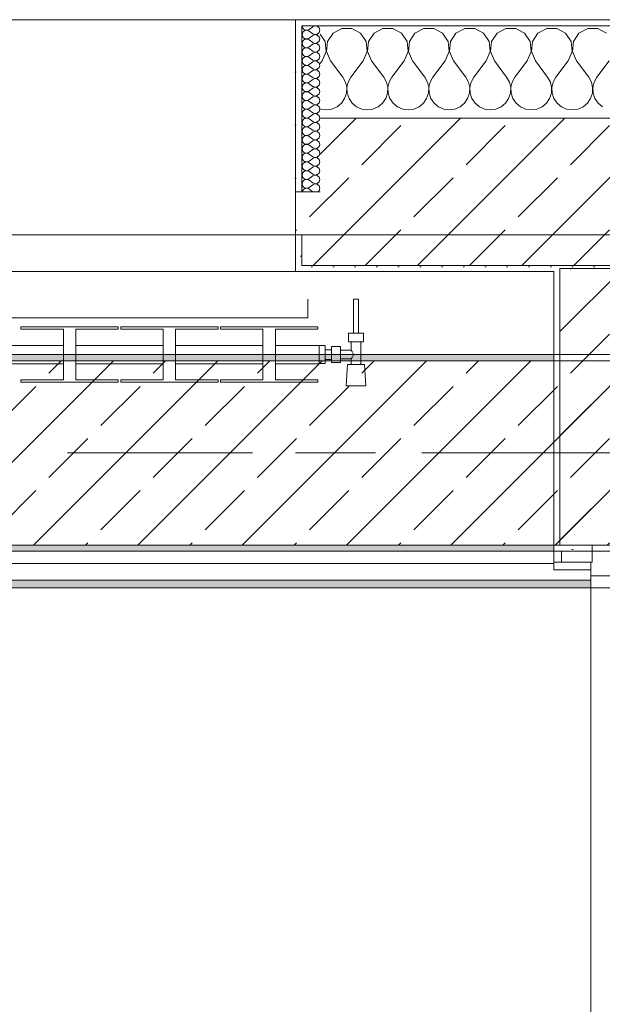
# Model space of a CAD drawing. Header units: metres. Extents: x -3.6 to 84.5, y -11 to 16.8.
# Tile 1038 of 1056: x 57.101 to 58.049, y 12.253 to 13.855. Entities that reach past the tile are written whole.
import ezdxf

# ---------------------------------------------------------------- set-up
doc = ezdxf.new("R2010")
doc.units = ezdxf.units.M
doc.header["$MEASUREMENT"] = 0
doc.linetypes.add('Achse', pattern=[0.2, 0.1, -0.05, 0, -0.05])
doc.linetypes.add('Strichlinie doppelt', pattern=[0.546806, 0.264583, -0.105833, 0.070556, -0.105833])
for name, color, linetype in [('301 - Elemente.Linie', 7, 'Continuous'), ('451 - Universal.Achsen Raster', 7, 'Continuous'), ('604 - Struktur.Wand Aussen', 7, 'Continuous'), ('606 - Struktur.Wand Innen Ausbau', 7, 'Continuous'), ('607 - Struktur.Stütze', 7, 'Continuous'), ('608 - Struktur.Träger', 7, 'Continuous'), ('653 - Abdeckung.TB Verkofferung', 7, 'Continuous')]:
    doc.layers.add(name, color=color, linetype=linetype)
pattern_1 = [(45, (0, 0), (-0.01767767, 0.01767767), [0, -0.025])]
pattern_2 = [(45, (0, 0), (-0.08485281, 0.08485281), []), (45, (-0.04243, 0.04243), (-0.08485281, 0.08485281), [0.09, -0.03])]
pattern_3 = [(0, (0, 0), (0, 0.08660254), [0, -0.05]), (0, (0.025, 0.0433), (0, 0.08660254), [0, -0.05])]

# ---------------------------------------------------------------- blocks, each defined once
blk = doc.blocks.new('*X48')
at = {"layer": '604 - Struktur.Wand Aussen', "color": 7, "linetype": 'Continuous', "lineweight": 5}
for p, q in [((57.5981, 13.8195), (57.59, 13.8316)), ((57.6109, 13.833), (57.6019, 13.8195)), ((57.6252, 13.8407), (57.6109, 13.833)), ((57.6415, 13.8407), (57.6252, 13.8407)), ((57.6558, 13.833), (57.6415, 13.8407)), ((57.6648, 13.8195), (57.6558, 13.833)), ((57.6776, 13.833), (57.6686, 13.8195)), ((57.6919, 13.8407), (57.6776, 13.833)), ((57.7081, 13.8407), (57.6919, 13.8407)), ((57.7224, 13.833), (57.7081, 13.8407)), ((57.7314, 13.8195), (57.7224, 13.833)), ((57.7442, 13.833), (57.7352, 13.8195)), ((57.7585, 13.8407), (57.7442, 13.833)), ((57.7748, 13.8407), (57.7585, 13.8407)), ((57.7891, 13.833), (57.7748, 13.8407)), ((57.7981, 13.8195), (57.7891, 13.833)), ((57.8109, 13.833), (57.8019, 13.8195)), ((57.8252, 13.8407), (57.8109, 13.833)), ((57.8415, 13.8407), (57.8252, 13.8407)), ((57.8558, 13.833), (57.8415, 13.8407)), ((57.8648, 13.8195), (57.8558, 13.833)), ((57.8776, 13.833), (57.8686, 13.8195)), ((57.8919, 13.8407), (57.8776, 13.833)), ((57.9081, 13.8407), (57.8919, 13.8407)), ((57.9224, 13.833), (57.9081, 13.8407)), ((57.9314, 13.8195), (57.9224, 13.833)), ((57.9442, 13.833), (57.9352, 13.8195)), ((57.9585, 13.8407), (57.9442, 13.833)), ((57.9748, 13.8407), (57.9585, 13.8407)), ((57.9891, 13.833), (57.9748, 13.8407)), ((57.9981, 13.8195), (57.9891, 13.833)), ((58.0109, 13.833), (58.0019, 13.8195)), ((58.0252, 13.8407), (58.0109, 13.833)), ((58.0415, 13.8407), (58.0252, 13.8407)), ((58.0558, 13.833), (58.0415, 13.8407)), ((57.5996, 13.8033), (57.5981, 13.8195)), ((57.6019, 13.8195), (57.6004, 13.8033)), ((57.6663, 13.8033), (57.6648, 13.8195)), ((57.6686, 13.8195), (57.667, 13.8033)), ((57.733, 13.8033), (57.7314, 13.8195)), ((57.7352, 13.8195), (57.7337, 13.8033)), ((57.7996, 13.8033), (57.7981, 13.8195)), ((57.8019, 13.8195), (57.8004, 13.8033)), ((57.8663, 13.8033), (57.8648, 13.8195)), ((57.8686, 13.8195), (57.867, 13.8033)), ((57.933, 13.8033), (57.9314, 13.8195)), ((57.9352, 13.8195), (57.9337, 13.8033)), ((57.9996, 13.8033), (57.9981, 13.8195)), ((58.0019, 13.8195), (58.0004, 13.8033)), ((57.5933, 13.7883), (57.5996, 13.8033)), ((57.6004, 13.8033), (57.6067, 13.7883)), ((57.66, 13.7883), (57.6663, 13.8033)), ((57.667, 13.8033), (57.6733, 13.7883)), ((57.7267, 13.7883), (57.733, 13.8033)), ((57.7337, 13.8033), (57.74, 13.7883)), ((57.7933, 13.7883), (57.7996, 13.8033)), ((57.8004, 13.8033), (57.8067, 13.7883)), ((57.86, 13.7883), (57.8663, 13.8033)), ((57.867, 13.8033), (57.8733, 13.7883)), ((57.9267, 13.7883), (57.933, 13.8033)), ((57.9337, 13.8033), (57.94, 13.7883)), ((57.9933, 13.7883), (57.9996, 13.8033)), ((58.0004, 13.8033), (58.0067, 13.7883)), ((57.5933, 13.7883), (57.59, 13.7839)), ((57.6067, 13.7883), (57.6267, 13.7617)), ((57.66, 13.7883), (57.64, 13.7617)), ((57.6733, 13.7883), (57.6933, 13.7617)), ((57.7267, 13.7883), (57.7067, 13.7617)), ((57.74, 13.7883), (57.76, 13.7617)), ((57.7933, 13.7883), (57.7733, 13.7617)), ((57.8067, 13.7883), (57.8267, 13.7617)), ((57.86, 13.7883), (57.84, 13.7617)), ((57.8733, 13.7883), (57.8933, 13.7617)), ((57.9267, 13.7883), (57.9067, 13.7617)), ((57.94, 13.7883), (57.96, 13.7617)), ((57.9933, 13.7883), (57.9733, 13.7617)), ((58.0067, 13.7883), (58.0267, 13.7617)), ((58.06, 13.7883), (58.04, 13.7617)), ((57.6311, 13.7536), (57.6267, 13.7617)), ((57.6332, 13.7447), (57.6311, 13.7536)), ((57.6355, 13.7536), (57.6335, 13.7447)), ((57.64, 13.7617), (57.6355, 13.7536)), ((57.6978, 13.7536), (57.6933, 13.7617)), ((57.6999, 13.7447), (57.6978, 13.7536)), ((57.7022, 13.7536), (57.7001, 13.7447)), ((57.7067, 13.7617), (57.7022, 13.7536)), ((57.7645, 13.7536), (57.76, 13.7617)), ((57.7665, 13.7447), (57.7645, 13.7536)), ((57.7689, 13.7536), (57.7668, 13.7447)), ((57.7733, 13.7617), (57.7689, 13.7536)), ((57.8311, 13.7536), (57.8267, 13.7617)), ((57.8332, 13.7447), (57.8311, 13.7536)), ((57.8355, 13.7536), (57.8335, 13.7447)), ((57.84, 13.7617), (57.8355, 13.7536)), ((57.8978, 13.7536), (57.8933, 13.7617)), ((57.8999, 13.7447), (57.8978, 13.7536)), ((57.9022, 13.7536), (57.9001, 13.7447)), ((57.9067, 13.7617), (57.9022, 13.7536)), ((57.9645, 13.7536), (57.96, 13.7617)), ((57.9665, 13.7447), (57.9645, 13.7536)), ((57.9689, 13.7536), (57.9668, 13.7447)), ((57.9733, 13.7617), (57.9689, 13.7536)), ((58.0311, 13.7536), (58.0267, 13.7617)), ((58.0332, 13.7447), (58.0311, 13.7536)), ((58.0355, 13.7536), (58.0335, 13.7447)), ((58.04, 13.7617), (58.0355, 13.7536)), ((57.6298, 13.7268), (57.6328, 13.7355)), ((57.6328, 13.7355), (57.6332, 13.7447)), ((57.6335, 13.7447), (57.6339, 13.7355)), ((57.6339, 13.7355), (57.6369, 13.7268)), ((57.6965, 13.7268), (57.6994, 13.7355)), ((57.6994, 13.7355), (57.6999, 13.7447)), ((57.7001, 13.7447), (57.7006, 13.7355)), ((57.7006, 13.7355), (57.7035, 13.7268)), ((57.7631, 13.7268), (57.7661, 13.7355)), ((57.7661, 13.7355), (57.7665, 13.7447)), ((57.7668, 13.7447), (57.7672, 13.7355)), ((57.7672, 13.7355), (57.7702, 13.7268)), ((57.8298, 13.7268), (57.8328, 13.7355)), ((57.8328, 13.7355), (57.8332, 13.7447)), ((57.8335, 13.7447), (57.8339, 13.7355)), ((57.8339, 13.7355), (57.8369, 13.7268)), ((57.8965, 13.7268), (57.8994, 13.7355)), ((57.8994, 13.7355), (57.8999, 13.7447)), ((57.9001, 13.7447), (57.9006, 13.7355)), ((57.9006, 13.7355), (57.9035, 13.7268)), ((57.9631, 13.7268), (57.9661, 13.7355)), ((57.9661, 13.7355), (57.9665, 13.7447)), ((57.9668, 13.7447), (57.9672, 13.7355)), ((57.9672, 13.7355), (57.9702, 13.7268)), ((58.0298, 13.7268), (58.0328, 13.7355)), ((58.0328, 13.7355), (58.0332, 13.7447)), ((58.0335, 13.7447), (58.0339, 13.7355)), ((58.0339, 13.7355), (58.0369, 13.7268)), ((57.6175, 13.7133), (57.6246, 13.7192)), ((57.6246, 13.7192), (57.6298, 13.7268)), ((57.6369, 13.7268), (57.6421, 13.7192)), ((57.6421, 13.7192), (57.6491, 13.7133)), ((57.6842, 13.7133), (57.6913, 13.7192)), ((57.6913, 13.7192), (57.6965, 13.7268)), ((57.7035, 13.7268), (57.7087, 13.7192)), ((57.7087, 13.7192), (57.7158, 13.7133)), ((57.7509, 13.7133), (57.7579, 13.7192)), ((57.7579, 13.7192), (57.7631, 13.7268)), ((57.7702, 13.7268), (57.7754, 13.7192)), ((57.7754, 13.7192), (57.7825, 13.7133)), ((57.8175, 13.7133), (57.8246, 13.7192)), ((57.8246, 13.7192), (57.8298, 13.7268)), ((57.8369, 13.7268), (57.8421, 13.7192)), ((57.8421, 13.7192), (57.8491, 13.7133)), ((57.8842, 13.7133), (57.8913, 13.7192)), ((57.8913, 13.7192), (57.8965, 13.7268)), ((57.9035, 13.7268), (57.9087, 13.7192)), ((57.9087, 13.7192), (57.9158, 13.7133)), ((57.9509, 13.7133), (57.9579, 13.7192)), ((57.9579, 13.7192), (57.9631, 13.7268)), ((57.9702, 13.7268), (57.9754, 13.7192)), ((57.9754, 13.7192), (57.9825, 13.7133)), ((58.0175, 13.7133), (58.0246, 13.7192)), ((58.0246, 13.7192), (58.0298, 13.7268)), ((58.0369, 13.7268), (58.0421, 13.7192)), ((58.0421, 13.7192), (58.0491, 13.7133)), ((57.59, 13.71), (57.5909, 13.7096)), ((57.5909, 13.7096), (57.6, 13.7083)), ((57.6, 13.7083), (57.6091, 13.7096)), ((57.6091, 13.7096), (57.6175, 13.7133)), ((57.6491, 13.7133), (57.6576, 13.7096)), ((57.6576, 13.7096), (57.6667, 13.7083)), ((57.6667, 13.7083), (57.6758, 13.7096)), ((57.6758, 13.7096), (57.6842, 13.7133)), ((57.7158, 13.7133), (57.7242, 13.7096)), ((57.7242, 13.7096), (57.7333, 13.7083)), ((57.7333, 13.7083), (57.7424, 13.7096)), ((57.7424, 13.7096), (57.7509, 13.7133)), ((57.7825, 13.7133), (57.7909, 13.7096)), ((57.7909, 13.7096), (57.8, 13.7083)), ((57.8, 13.7083), (57.8091, 13.7096)), ((57.8091, 13.7096), (57.8175, 13.7133)), ((57.8491, 13.7133), (57.8576, 13.7096)), ((57.8576, 13.7096), (57.8667, 13.7083)), ((57.8667, 13.7083), (57.8758, 13.7096)), ((57.8758, 13.7096), (57.8842, 13.7133)), ((57.9158, 13.7133), (57.9242, 13.7096)), ((57.9242, 13.7096), (57.9333, 13.7083)), ((57.9333, 13.7083), (57.9424, 13.7096)), ((57.9424, 13.7096), (57.9509, 13.7133)), ((57.9825, 13.7133), (57.9909, 13.7096)), ((57.9909, 13.7096), (58, 13.7083)), ((58, 13.7083), (58.0091, 13.7096)), ((58.0091, 13.7096), (58.0175, 13.7133))]:
    blk.add_line(p, q, dxfattribs=at)
blk = doc.blocks.new('*X76')
at = {"layer": '604 - Struktur.Wand Aussen', "color": 7, "linetype": 'Continuous', "lineweight": 5}
for p, q in [((57.5607, 13.845), (57.561, 13.843)), ((57.561, 13.843), (57.5618, 13.8412)), ((57.5779, 13.8436), (57.5721, 13.8393)), ((57.5815, 13.845), (57.5779, 13.8436)), ((57.5853, 13.8442), (57.5815, 13.845)), ((57.5882, 13.8416), (57.5853, 13.8442)), ((57.561, 13.8327), (57.5607, 13.8307)), ((57.5607, 13.8307), (57.561, 13.8288)), ((57.5618, 13.8345), (57.561, 13.8327)), ((57.561, 13.8288), (57.5618, 13.827)), ((57.5618, 13.8412), (57.563, 13.8397)), ((57.563, 13.836), (57.5618, 13.8345)), ((57.563, 13.8397), (57.5647, 13.8386)), ((57.5647, 13.8371), (57.563, 13.836)), ((57.5647, 13.8386), (57.5665, 13.838)), ((57.5665, 13.8377), (57.5647, 13.8371)), ((57.5665, 13.838), (57.5685, 13.8379)), ((57.5685, 13.8378), (57.5665, 13.8377)), ((57.5685, 13.8379), (57.5704, 13.8383)), ((57.5704, 13.8374), (57.5685, 13.8378)), ((57.5704, 13.8383), (57.5721, 13.8393)), ((57.5721, 13.8364), (57.5704, 13.8374)), ((57.5779, 13.8321), (57.5721, 13.8364)), ((57.5779, 13.8293), (57.5721, 13.825)), ((57.5779, 13.8321), (57.5815, 13.8307)), ((57.5815, 13.8307), (57.5779, 13.8293)), ((57.5815, 13.8307), (57.5853, 13.8315)), ((57.5853, 13.83), (57.5815, 13.8307)), ((57.5853, 13.8315), (57.5882, 13.8341)), ((57.5882, 13.8273), (57.5853, 13.83)), ((57.5893, 13.8379), (57.5882, 13.8416)), ((57.5882, 13.8341), (57.5893, 13.8379)), ((57.5893, 13.8236), (57.5882, 13.8273)), ((57.561, 13.8184), (57.5607, 13.8164)), ((57.5607, 13.8164), (57.561, 13.8145)), ((57.5618, 13.8202), (57.561, 13.8184)), ((57.561, 13.8145), (57.5618, 13.8127)), ((57.5618, 13.827), (57.563, 13.8254)), ((57.563, 13.8217), (57.5618, 13.8202)), ((57.5618, 13.8127), (57.563, 13.8112)), ((57.563, 13.8254), (57.5647, 13.8243)), ((57.5647, 13.8228), (57.563, 13.8217)), ((57.563, 13.8112), (57.5647, 13.81)), ((57.5647, 13.8243), (57.5665, 13.8237)), ((57.5665, 13.8234), (57.5647, 13.8228)), ((57.5665, 13.8237), (57.5685, 13.8236)), ((57.5685, 13.8235), (57.5665, 13.8234)), ((57.5685, 13.8236), (57.5704, 13.824)), ((57.5704, 13.8231), (57.5685, 13.8235)), ((57.5704, 13.824), (57.5721, 13.825)), ((57.5721, 13.8221), (57.5704, 13.8231)), ((57.5779, 13.8179), (57.5721, 13.8221)), ((57.5779, 13.815), (57.5721, 13.8107)), ((57.5779, 13.8179), (57.5815, 13.8165)), ((57.5815, 13.8164), (57.5779, 13.815)), ((57.5815, 13.8165), (57.5853, 13.8172)), ((57.5853, 13.8157), (57.5815, 13.8164)), ((57.5853, 13.8172), (57.5882, 13.8198)), ((57.5882, 13.813), (57.5853, 13.8157)), ((57.5882, 13.8198), (57.5893, 13.8236)), ((57.5893, 13.8093), (57.5882, 13.813)), ((57.561, 13.8041), (57.5607, 13.8021)), ((57.5607, 13.8021), (57.561, 13.8002)), ((57.5618, 13.8059), (57.561, 13.8041)), ((57.561, 13.8002), (57.5618, 13.7984)), ((57.563, 13.8074), (57.5618, 13.8059)), ((57.5618, 13.7984), (57.563, 13.7969)), ((57.5647, 13.8085), (57.563, 13.8074)), ((57.563, 13.7969), (57.5647, 13.7958)), ((57.5647, 13.81), (57.5665, 13.8094)), ((57.5665, 13.8092), (57.5647, 13.8085)), ((57.5647, 13.7958), (57.5665, 13.7951)), ((57.5665, 13.8094), (57.5685, 13.8093)), ((57.5685, 13.8093), (57.5665, 13.8092)), ((57.5665, 13.7951), (57.5685, 13.795)), ((57.5685, 13.795), (57.5665, 13.7949)), ((57.5685, 13.8093), (57.5704, 13.8098)), ((57.5704, 13.8088), (57.5685, 13.8093)), ((57.5685, 13.795), (57.5704, 13.7955)), ((57.5704, 13.7945), (57.5685, 13.795)), ((57.5704, 13.8098), (57.5721, 13.8107)), ((57.5721, 13.8079), (57.5704, 13.8088)), ((57.5704, 13.7955), (57.5721, 13.7964)), ((57.5779, 13.8036), (57.5721, 13.8079)), ((57.5779, 13.8007), (57.5721, 13.7964)), ((57.5779, 13.8036), (57.5815, 13.8022)), ((57.5815, 13.8021), (57.5779, 13.8007)), ((57.5815, 13.8022), (57.5853, 13.8029)), ((57.5853, 13.8014), (57.5815, 13.8021)), ((57.5853, 13.8029), (57.5882, 13.8055)), ((57.5882, 13.7988), (57.5853, 13.8014)), ((57.5882, 13.8055), (57.5893, 13.8093)), ((57.5893, 13.795), (57.5882, 13.7988)), ((57.5882, 13.7912), (57.5893, 13.795)), ((57.561, 13.7898), (57.5607, 13.7879)), ((57.5607, 13.7879), (57.561, 13.7859)), ((57.5618, 13.7916), (57.561, 13.7898)), ((57.561, 13.7859), (57.5618, 13.7841)), ((57.563, 13.7931), (57.5618, 13.7916)), ((57.5618, 13.7841), (57.563, 13.7826)), ((57.5647, 13.7942), (57.563, 13.7931)), ((57.563, 13.7826), (57.5647, 13.7815)), ((57.5647, 13.78), (57.563, 13.7788)), ((57.5665, 13.7949), (57.5647, 13.7942)), ((57.5647, 13.7815), (57.5665, 13.7808)), ((57.5665, 13.7806), (57.5647, 13.78)), ((57.5665, 13.7808), (57.5685, 13.7807)), ((57.5685, 13.7807), (57.5665, 13.7806)), ((57.5685, 13.7807), (57.5704, 13.7812)), ((57.5704, 13.7802), (57.5685, 13.7807)), ((57.5721, 13.7936), (57.5704, 13.7945)), ((57.5704, 13.7812), (57.5721, 13.7821)), ((57.5721, 13.7793), (57.5704, 13.7802)), ((57.5779, 13.7893), (57.5721, 13.7936)), ((57.5779, 13.7864), (57.5721, 13.7821)), ((57.5779, 13.775), (57.5721, 13.7793)), ((57.5779, 13.7893), (57.5815, 13.7879)), ((57.5815, 13.7878), (57.5779, 13.7864)), ((57.5815, 13.7879), (57.5853, 13.7886)), ((57.5853, 13.7871), (57.5815, 13.7878)), ((57.5853, 13.7886), (57.5882, 13.7912)), ((57.5882, 13.7845), (57.5853, 13.7871)), ((57.5893, 13.7807), (57.5882, 13.7845)), ((57.5882, 13.777), (57.5893, 13.7807)), ((57.561, 13.7755), (57.5607, 13.7736)), ((57.5607, 13.7736), (57.561, 13.7716)), ((57.5618, 13.7773), (57.561, 13.7755)), ((57.561, 13.7716), (57.5618, 13.7698)), ((57.5618, 13.763), (57.561, 13.7612)), ((57.563, 13.7788), (57.5618, 13.7773)), ((57.5618, 13.7698), (57.563, 13.7683)), ((57.563, 13.7646), (57.5618, 13.763)), ((57.563, 13.7683), (57.5647, 13.7672)), ((57.5647, 13.7657), (57.563, 13.7646)), ((57.5647, 13.7672), (57.5665, 13.7666)), ((57.5665, 13.7663), (57.5647, 13.7657)), ((57.5665, 13.7666), (57.5685, 13.7665)), ((57.5685, 13.7664), (57.5665, 13.7663)), ((57.5685, 13.7665), (57.5704, 13.7669)), ((57.5704, 13.766), (57.5685, 13.7664)), ((57.5704, 13.7669), (57.5721, 13.7679)), ((57.5721, 13.765), (57.5704, 13.766)), ((57.5779, 13.7721), (57.5721, 13.7679)), ((57.5779, 13.7607), (57.5721, 13.765)), ((57.5779, 13.775), (57.5815, 13.7736)), ((57.5815, 13.7735), (57.5779, 13.7721)), ((57.5815, 13.7736), (57.5853, 13.7743)), ((57.5853, 13.7728), (57.5815, 13.7735)), ((57.5853, 13.7743), (57.5882, 13.777)), ((57.5882, 13.7702), (57.5853, 13.7728)), ((57.5893, 13.7664), (57.5882, 13.7702)), ((57.5882, 13.7627), (57.5893, 13.7664)), ((57.561, 13.7612), (57.5607, 13.7593)), ((57.5607, 13.7593), (57.561, 13.7573)), ((57.561, 13.747), (57.5607, 13.745)), ((57.561, 13.7573), (57.5618, 13.7555)), ((57.5618, 13.7488), (57.561, 13.747)), ((57.5618, 13.7555), (57.563, 13.754)), ((57.563, 13.7503), (57.5618, 13.7488)), ((57.563, 13.754), (57.5647, 13.7529)), ((57.5647, 13.7514), (57.563, 13.7503)), ((57.5647, 13.7529), (57.5665, 13.7523)), ((57.5665, 13.752), (57.5647, 13.7514)), ((57.5665, 13.7523), (57.5685, 13.7522)), ((57.5685, 13.7521), (57.5665, 13.752)), ((57.5685, 13.7522), (57.5704, 13.7526)), ((57.5704, 13.7517), (57.5685, 13.7521)), ((57.5704, 13.7526), (57.5721, 13.7536)), ((57.5721, 13.7507), (57.5704, 13.7517)), ((57.5779, 13.7579), (57.5721, 13.7536)), ((57.5779, 13.7464), (57.5721, 13.7507)), ((57.5779, 13.7607), (57.5815, 13.7593)), ((57.5815, 13.7593), (57.5779, 13.7579)), ((57.5815, 13.7593), (57.5853, 13.76)), ((57.5853, 13.7585), (57.5815, 13.7593)), ((57.5853, 13.76), (57.5882, 13.7627)), ((57.5882, 13.7559), (57.5853, 13.7585)), ((57.5853, 13.7458), (57.5882, 13.7484)), ((57.5893, 13.7521), (57.5882, 13.7559)), ((57.5882, 13.7484), (57.5893, 13.7521)), ((57.5607, 13.745), (57.561, 13.743)), ((57.561, 13.7327), (57.5607, 13.7307)), ((57.561, 13.743), (57.5618, 13.7412)), ((57.5618, 13.7345), (57.561, 13.7327)), ((57.5618, 13.7412), (57.563, 13.7397)), ((57.563, 13.736), (57.5618, 13.7345)), ((57.563, 13.7397), (57.5647, 13.7386)), ((57.5647, 13.7371), (57.563, 13.736)), ((57.5647, 13.7386), (57.5665, 13.738)), ((57.5665, 13.7377), (57.5647, 13.7371)), ((57.5665, 13.738), (57.5685, 13.7379)), ((57.5685, 13.7378), (57.5665, 13.7377)), ((57.5685, 13.7379), (57.5704, 13.7383)), ((57.5704, 13.7374), (57.5685, 13.7378)), ((57.5704, 13.7383), (57.5721, 13.7393)), ((57.5721, 13.7364), (57.5704, 13.7374)), ((57.5779, 13.7436), (57.5721, 13.7393)), ((57.5779, 13.7321), (57.5721, 13.7364)), ((57.5779, 13.7464), (57.5815, 13.745)), ((57.5815, 13.745), (57.5779, 13.7436)), ((57.5779, 13.7321), (57.5815, 13.7307)), ((57.5815, 13.745), (57.5853, 13.7458)), ((57.5853, 13.7442), (57.5815, 13.745)), ((57.5815, 13.7307), (57.5853, 13.7315)), ((57.5882, 13.7416), (57.5853, 13.7442)), ((57.5853, 13.7315), (57.5882, 13.7341)), ((57.5893, 13.7379), (57.5882, 13.7416)), ((57.5882, 13.7341), (57.5893, 13.7379)), ((57.5607, 13.7307), (57.561, 13.7288)), ((57.561, 13.7184), (57.5607, 13.7164)), ((57.5607, 13.7164), (57.561, 13.7145)), ((57.561, 13.7288), (57.5618, 13.727)), ((57.5618, 13.7202), (57.561, 13.7184)), ((57.5618, 13.727), (57.563, 13.7254)), ((57.563, 13.7217), (57.5618, 13.7202)), ((57.563, 13.7254), (57.5647, 13.7243)), ((57.5647, 13.7228), (57.563, 13.7217)), ((57.5647, 13.7243), (57.5665, 13.7237)), ((57.5665, 13.7234), (57.5647, 13.7228)), ((57.5665, 13.7237), (57.5685, 13.7236)), ((57.5685, 13.7235), (57.5665, 13.7234)), ((57.5685, 13.7236), (57.5704, 13.724)), ((57.5704, 13.7231), (57.5685, 13.7235)), ((57.5704, 13.724), (57.5721, 13.725)), ((57.5721, 13.7221), (57.5704, 13.7231)), ((57.5779, 13.7293), (57.5721, 13.725)), ((57.5779, 13.7179), (57.5721, 13.7221)), ((57.5779, 13.715), (57.5721, 13.7107)), ((57.5815, 13.7307), (57.5779, 13.7293)), ((57.5779, 13.7179), (57.5815, 13.7165)), ((57.5815, 13.7164), (57.5779, 13.715)), ((57.5853, 13.73), (57.5815, 13.7307)), ((57.5815, 13.7165), (57.5853, 13.7172)), ((57.5853, 13.7157), (57.5815, 13.7164)), ((57.5882, 13.7273), (57.5853, 13.73)), ((57.5853, 13.7172), (57.5882, 13.7198)), ((57.5882, 13.713), (57.5853, 13.7157)), ((57.5893, 13.7236), (57.5882, 13.7273)), ((57.5882, 13.7198), (57.5893, 13.7236)), ((57.561, 13.7041), (57.5607, 13.7021)), ((57.5607, 13.7021), (57.561, 13.7002)), ((57.561, 13.7145), (57.5618, 13.7127)), ((57.5618, 13.7059), (57.561, 13.7041)), ((57.561, 13.7002), (57.5618, 13.6984)), ((57.5618, 13.7127), (57.563, 13.7112)), ((57.563, 13.7074), (57.5618, 13.7059)), ((57.563, 13.7112), (57.5647, 13.71)), ((57.5647, 13.7085), (57.563, 13.7074)), ((57.5647, 13.71), (57.5665, 13.7094)), ((57.5665, 13.7092), (57.5647, 13.7085)), ((57.5665, 13.7094), (57.5685, 13.7093)), ((57.5685, 13.7093), (57.5665, 13.7092)), ((57.5685, 13.7093), (57.5704, 13.7098)), ((57.5704, 13.7088), (57.5685, 13.7093)), ((57.5704, 13.7098), (57.5721, 13.7107)), ((57.5721, 13.7079), (57.5704, 13.7088)), ((57.5779, 13.7036), (57.5721, 13.7079)), ((57.5779, 13.7007), (57.5721, 13.6964)), ((57.5779, 13.7036), (57.5815, 13.7022)), ((57.5815, 13.7021), (57.5779, 13.7007)), ((57.5815, 13.7022), (57.5853, 13.7029)), ((57.5853, 13.7014), (57.5815, 13.7021)), ((57.5853, 13.7029), (57.5882, 13.7055)), ((57.5882, 13.6988), (57.5853, 13.7014)), ((57.5893, 13.7093), (57.5882, 13.713)), ((57.5882, 13.7055), (57.5893, 13.7093)), ((57.561, 13.6898), (57.5607, 13.6879)), ((57.5607, 13.6879), (57.561, 13.6859)), ((57.5618, 13.6916), (57.561, 13.6898)), ((57.561, 13.6859), (57.5618, 13.6841)), ((57.5618, 13.6984), (57.563, 13.6969)), ((57.563, 13.6931), (57.5618, 13.6916)), ((57.5618, 13.6841), (57.563, 13.6826)), ((57.563, 13.6969), (57.5647, 13.6958)), ((57.5647, 13.6942), (57.563, 13.6931)), ((57.5647, 13.6958), (57.5665, 13.6951)), ((57.5665, 13.6949), (57.5647, 13.6942)), ((57.5665, 13.6951), (57.5685, 13.695)), ((57.5685, 13.695), (57.5665, 13.6949)), ((57.5685, 13.695), (57.5704, 13.6955)), ((57.5704, 13.6945), (57.5685, 13.695)), ((57.5704, 13.6955), (57.5721, 13.6964)), ((57.5721, 13.6936), (57.5704, 13.6945)), ((57.5779, 13.6893), (57.5721, 13.6936)), ((57.5779, 13.6864), (57.5721, 13.6821)), ((57.5779, 13.6893), (57.5815, 13.6879)), ((57.5815, 13.6878), (57.5779, 13.6864)), ((57.5815, 13.6879), (57.5853, 13.6886)), ((57.5853, 13.6871), (57.5815, 13.6878)), ((57.5853, 13.6886), (57.5882, 13.6912)), ((57.5882, 13.6845), (57.5853, 13.6871)), ((57.5893, 13.695), (57.5882, 13.6988)), ((57.5882, 13.6912), (57.5893, 13.695)), ((57.5893, 13.6807), (57.5882, 13.6845)), ((57.561, 13.6755), (57.5607, 13.6736)), ((57.5607, 13.6736), (57.561, 13.6716)), ((57.5618, 13.6773), (57.561, 13.6755)), ((57.561, 13.6716), (57.5618, 13.6698)), ((57.563, 13.6788), (57.5618, 13.6773)), ((57.5618, 13.6698), (57.563, 13.6683)), ((57.563, 13.6826), (57.5647, 13.6815)), ((57.5647, 13.68), (57.563, 13.6788)), ((57.563, 13.6683), (57.5647, 13.6672)), ((57.5647, 13.6815), (57.5665, 13.6808)), ((57.5665, 13.6806), (57.5647, 13.68)), ((57.5647, 13.6672), (57.5665, 13.6666)), ((57.5665, 13.6808), (57.5685, 13.6807)), ((57.5685, 13.6807), (57.5665, 13.6806)), ((57.5685, 13.6807), (57.5704, 13.6812)), ((57.5704, 13.6802), (57.5685, 13.6807)), ((57.5685, 13.6665), (57.5704, 13.6669)), ((57.5704, 13.6812), (57.5721, 13.6821)), ((57.5721, 13.6793), (57.5704, 13.6802)), ((57.5704, 13.6669), (57.5721, 13.6679)), ((57.5779, 13.675), (57.5721, 13.6793)), ((57.5779, 13.6721), (57.5721, 13.6679)), ((57.5779, 13.675), (57.5815, 13.6736)), ((57.5815, 13.6735), (57.5779, 13.6721)), ((57.5815, 13.6736), (57.5853, 13.6743)), ((57.5853, 13.6728), (57.5815, 13.6735)), ((57.5853, 13.6743), (57.5882, 13.677)), ((57.5882, 13.6702), (57.5853, 13.6728)), ((57.5882, 13.677), (57.5893, 13.6807)), ((57.5893, 13.6664), (57.5882, 13.6702)), ((57.561, 13.6612), (57.5607, 13.6593)), ((57.5607, 13.6593), (57.561, 13.6573)), ((57.5618, 13.663), (57.561, 13.6612)), ((57.561, 13.6573), (57.5618, 13.6555)), ((57.563, 13.6646), (57.5618, 13.663)), ((57.5618, 13.6555), (57.563, 13.654)), ((57.5647, 13.6657), (57.563, 13.6646)), ((57.563, 13.654), (57.5647, 13.6529)), ((57.5647, 13.6514), (57.563, 13.6503)), ((57.5665, 13.6663), (57.5647, 13.6657)), ((57.5647, 13.6529), (57.5665, 13.6523)), ((57.5665, 13.652), (57.5647, 13.6514)), ((57.5665, 13.6666), (57.5685, 13.6665)), ((57.5685, 13.6664), (57.5665, 13.6663)), ((57.5665, 13.6523), (57.5685, 13.6522)), ((57.5685, 13.6521), (57.5665, 13.652)), ((57.5704, 13.666), (57.5685, 13.6664)), ((57.5685, 13.6522), (57.5704, 13.6526)), ((57.5704, 13.6517), (57.5685, 13.6521)), ((57.5721, 13.665), (57.5704, 13.666)), ((57.5704, 13.6526), (57.5721, 13.6536)), ((57.5721, 13.6507), (57.5704, 13.6517)), ((57.5779, 13.6607), (57.5721, 13.665)), ((57.5779, 13.6579), (57.5721, 13.6536)), ((57.5779, 13.6607), (57.5815, 13.6593)), ((57.5815, 13.6593), (57.5779, 13.6579)), ((57.5815, 13.6593), (57.5853, 13.66)), ((57.5853, 13.6585), (57.5815, 13.6593)), ((57.5853, 13.66), (57.5882, 13.6627)), ((57.5882, 13.6559), (57.5853, 13.6585)), ((57.5882, 13.6627), (57.5893, 13.6664)), ((57.5893, 13.6521), (57.5882, 13.6559)), ((57.5882, 13.6484), (57.5893, 13.6521)), ((57.561, 13.647), (57.5607, 13.645)), ((57.5607, 13.645), (57.561, 13.643)), ((57.5618, 13.6488), (57.561, 13.647)), ((57.561, 13.643), (57.5618, 13.6412)), ((57.563, 13.6503), (57.5618, 13.6488)), ((57.5618, 13.6412), (57.563, 13.6397)), ((57.563, 13.636), (57.5618, 13.6345)), ((57.563, 13.6397), (57.5647, 13.6386)), ((57.5647, 13.6371), (57.563, 13.636)), ((57.5647, 13.6386), (57.5665, 13.638)), ((57.5665, 13.6377), (57.5647, 13.6371)), ((57.5665, 13.638), (57.5685, 13.6379)), ((57.5685, 13.6378), (57.5665, 13.6377)), ((57.5685, 13.6379), (57.5704, 13.6383)), ((57.5704, 13.6374), (57.5685, 13.6378)), ((57.5704, 13.6383), (57.5721, 13.6393)), ((57.5721, 13.6364), (57.5704, 13.6374)), ((57.5779, 13.6464), (57.5721, 13.6507)), ((57.5779, 13.6436), (57.5721, 13.6393)), ((57.5779, 13.6321), (57.5721, 13.6364)), ((57.5779, 13.6464), (57.5815, 13.645)), ((57.5815, 13.645), (57.5779, 13.6436)), ((57.5815, 13.645), (57.5853, 13.6458)), ((57.5853, 13.6442), (57.5815, 13.645)), ((57.5853, 13.6458), (57.5882, 13.6484)), ((57.5882, 13.6416), (57.5853, 13.6442)), ((57.5893, 13.6379), (57.5882, 13.6416)), ((57.5882, 13.6341), (57.5893, 13.6379)), ((57.561, 13.6327), (57.5607, 13.6307)), ((57.5607, 13.6307), (57.561, 13.6288)), ((57.5618, 13.6345), (57.561, 13.6327)), ((57.561, 13.6288), (57.5618, 13.627)), ((57.5618, 13.6202), (57.561, 13.6184)), ((57.5618, 13.627), (57.563, 13.6254)), ((57.563, 13.6217), (57.5618, 13.6202)), ((57.563, 13.6254), (57.5647, 13.6243)), ((57.5647, 13.6228), (57.563, 13.6217)), ((57.5647, 13.6243), (57.5665, 13.6237)), ((57.5665, 13.6234), (57.5647, 13.6228)), ((57.5665, 13.6237), (57.5685, 13.6236)), ((57.5685, 13.6235), (57.5665, 13.6234)), ((57.5685, 13.6236), (57.5704, 13.624)), ((57.5704, 13.6231), (57.5685, 13.6235)), ((57.5704, 13.624), (57.5721, 13.625)), ((57.5721, 13.6221), (57.5704, 13.6231)), ((57.5779, 13.6293), (57.5721, 13.625)), ((57.5779, 13.6179), (57.5721, 13.6221)), ((57.5779, 13.6321), (57.5815, 13.6307)), ((57.5815, 13.6307), (57.5779, 13.6293)), ((57.5815, 13.6307), (57.5853, 13.6315)), ((57.5853, 13.63), (57.5815, 13.6307)), ((57.5853, 13.6315), (57.5882, 13.6341)), ((57.5882, 13.6273), (57.5853, 13.63)), ((57.5853, 13.6172), (57.5882, 13.6198)), ((57.5893, 13.6236), (57.5882, 13.6273)), ((57.5882, 13.6198), (57.5893, 13.6236)), ((57.561, 13.6184), (57.5607, 13.6164)), ((57.5607, 13.6164), (57.561, 13.6145)), ((57.561, 13.6041), (57.5607, 13.6021)), ((57.561, 13.6145), (57.5618, 13.6127)), ((57.5618, 13.6059), (57.561, 13.6041)), ((57.5618, 13.6127), (57.563, 13.6112)), ((57.563, 13.6074), (57.5618, 13.6059)), ((57.563, 13.6112), (57.5647, 13.61)), ((57.5647, 13.6085), (57.563, 13.6074)), ((57.5647, 13.61), (57.5665, 13.6094)), ((57.5665, 13.6092), (57.5647, 13.6085)), ((57.5665, 13.6094), (57.5685, 13.6093)), ((57.5685, 13.6093), (57.5665, 13.6092)), ((57.5685, 13.6093), (57.5704, 13.6098)), ((57.5704, 13.6088), (57.5685, 13.6093)), ((57.5704, 13.6098), (57.5721, 13.6107)), ((57.5721, 13.6079), (57.5704, 13.6088)), ((57.5779, 13.615), (57.5721, 13.6107)), ((57.5779, 13.6036), (57.5721, 13.6079)), ((57.5779, 13.6179), (57.5815, 13.6165)), ((57.5815, 13.6164), (57.5779, 13.615)), ((57.5779, 13.6036), (57.5815, 13.6022)), ((57.5815, 13.6165), (57.5853, 13.6172)), ((57.5853, 13.6157), (57.5815, 13.6164)), ((57.5815, 13.6022), (57.5853, 13.6029)), ((57.5882, 13.613), (57.5853, 13.6157)), ((57.5853, 13.6029), (57.5882, 13.6055)), ((57.5893, 13.6093), (57.5882, 13.613)), ((57.5882, 13.6055), (57.5893, 13.6093)), ((57.5607, 13.6021), (57.561, 13.6002)), ((57.561, 13.5898), (57.5607, 13.5879)), ((57.5607, 13.5879), (57.561, 13.5859)), ((57.561, 13.6002), (57.5618, 13.5984)), ((57.5618, 13.5916), (57.561, 13.5898)), ((57.5618, 13.5984), (57.563, 13.5969)), ((57.563, 13.5931), (57.5618, 13.5916)), ((57.563, 13.5969), (57.5647, 13.5958)), ((57.5647, 13.5942), (57.563, 13.5931)), ((57.5647, 13.5958), (57.5665, 13.5951)), ((57.5665, 13.5949), (57.5647, 13.5942)), ((57.5665, 13.5951), (57.5685, 13.595)), ((57.5685, 13.595), (57.5665, 13.5949)), ((57.5685, 13.595), (57.5704, 13.5955)), ((57.5704, 13.5945), (57.5685, 13.595)), ((57.5704, 13.5955), (57.5721, 13.5964)), ((57.5721, 13.5936), (57.5704, 13.5945)), ((57.5779, 13.6007), (57.5721, 13.5964)), ((57.5779, 13.5893), (57.5721, 13.5936)), ((57.5815, 13.6021), (57.5779, 13.6007)), ((57.5779, 13.5893), (57.5815, 13.5879)), ((57.5815, 13.5878), (57.5779, 13.5864)), ((57.5853, 13.6014), (57.5815, 13.6021)), ((57.5815, 13.5879), (57.5853, 13.5886)), ((57.5853, 13.5871), (57.5815, 13.5878)), ((57.5882, 13.5988), (57.5853, 13.6014)), ((57.5853, 13.5886), (57.5882, 13.5912)), ((57.5882, 13.5845), (57.5853, 13.5871)), ((57.5893, 13.595), (57.5882, 13.5988)), ((57.5882, 13.5912), (57.5893, 13.595)), ((57.561, 13.5755), (57.5609, 13.575)), ((57.561, 13.5859), (57.5618, 13.5841)), ((57.5618, 13.5773), (57.561, 13.5755)), ((57.5618, 13.5841), (57.563, 13.5826)), ((57.563, 13.5788), (57.5618, 13.5773)), ((57.563, 13.5826), (57.5647, 13.5815)), ((57.5647, 13.58), (57.563, 13.5788)), ((57.5647, 13.5815), (57.5665, 13.5808)), ((57.5665, 13.5806), (57.5647, 13.58)), ((57.5665, 13.5808), (57.5685, 13.5807)), ((57.5685, 13.5807), (57.5665, 13.5806)), ((57.5685, 13.5807), (57.5704, 13.5812)), ((57.5704, 13.5802), (57.5685, 13.5807)), ((57.5704, 13.5812), (57.5721, 13.5821)), ((57.5721, 13.5793), (57.5704, 13.5802)), ((57.5779, 13.5864), (57.5721, 13.5821)), ((57.5779, 13.575), (57.5721, 13.5793)), ((57.5861, 13.575), (57.5882, 13.577)), ((57.5893, 13.5807), (57.5882, 13.5845)), ((57.5882, 13.577), (57.5893, 13.5807))]:
    blk.add_line(p, q, dxfattribs=at)

msp = doc.modelspace()

# ---------------------------------------------------------------- hatches: boundary and pattern name
at = {"layer": '604 - Struktur.Wand Aussen', "linetype": 'Continuous', "lineweight": 0, "true_color": 0x000000}
h = msp.add_hatch(dxfattribs=at)
h.set_pattern_fill('Verputz_0001', color=18, style=0, pattern_type=2)
h.set_pattern_definition(pattern_3)
h.paths.add_polyline_path([(57.56, 13.855), (57.55, 13.855), (57.55, 13.575), (57.56, 13.575)])
h = msp.add_hatch(dxfattribs=at)
h.set_pattern_fill('Verputz_0001', color=18, style=0, pattern_type=2)
h.set_pattern_definition(pattern_3)
h.paths.add_polyline_path([(57.56, 13.855), (57.56, 13.845), (58.73, 13.845), (58.73, 13.855)])
h = msp.add_hatch(dxfattribs=at)
h.set_pattern_fill('Beton__Stahlbeton_0001', color=18, style=0, pattern_type=2)
h.set_pattern_definition(pattern_2)
h.paths.add_polyline_path([(57.56, 13.575), (57.55, 13.575), (57.55, 13.505), (57.56, 13.505), (57.56, 13.455), (58.73, 13.455), (58.73, 13.505), (58.74, 13.505), (58.74, 13.575), (58.73, 13.575), (58.7, 13.575), (58.7, 13.695), (57.59, 13.695), (57.59, 13.575)])
h = msp.add_hatch(dxfattribs=at)
h.set_pattern_fill('Gips_0001', color=18, style=0, pattern_type=2)
h.set_pattern_definition(pattern_1)
h.paths.add_polyline_path([(57.56, 13.445), (57.56, 13.505), (57.55, 13.505), (57.55, 13.445)])
h = msp.add_hatch(dxfattribs=at)
h.set_pattern_fill('Gips_0001', color=18, style=0, pattern_type=2)
h.set_pattern_definition(pattern_1)
h.paths.add_polyline_path([(57.56, 13.445), (57.97, 13.445), (57.97, 13.455), (57.56, 13.455)])
at = {"layer": '606 - Struktur.Wand Innen Ausbau', "linetype": 'Continuous', "lineweight": 0, "true_color": 0x000000}
h = msp.add_hatch(dxfattribs=at)
h.set_pattern_fill('Gips_0001', color=18, style=0, pattern_type=2)
h.set_pattern_definition(pattern_1)
h.paths.add_polyline_path([(57.97, 12.9725), (57.9825, 12.9725), (57.9825, 12.99), (57.97, 12.99)])
h = msp.add_hatch(dxfattribs=at)
h.set_pattern_fill('Gips_0001', color=18, style=0, pattern_type=2)
h.set_pattern_definition(pattern_1)
h.paths.add_polyline_path([(57.97, 12.9725), (57.97, 12.96), (57.9825, 12.9725)])
h = msp.add_hatch(dxfattribs=at)
h.set_pattern_fill('Gips_0001', color=18, style=0, pattern_type=2)
h.set_pattern_definition(pattern_1)
h.paths.add_polyline_path([(57.97, 12.96), (57.9825, 12.96), (57.9825, 12.9725)])
h = msp.add_hatch(dxfattribs=at)
h.set_pattern_fill('Gips_0001', color=18, style=0, pattern_type=2)
h.set_pattern_definition(pattern_1)
h.paths.add_polyline_path([(57.9825, 12.96), (58.03, 12.96), (58.03, 12.9725), (57.9825, 12.9725)])
at = {"layer": '607 - Struktur.Stütze', "linetype": 'Continuous', "lineweight": 0, "true_color": 0x000000}
h = msp.add_hatch(dxfattribs=at)
h.set_pattern_fill('Gips_0001', color=18, style=0, pattern_type=2)
h.set_pattern_definition(pattern_1)
h.paths.add_polyline_path([(57.97, 13.455), (57.97, 13.445), (57.98, 13.445), (57.98, 13.45), (58.28, 13.45), (58.28, 13.445), (58.29, 13.445), (58.29, 13.455)])
h = msp.add_hatch(dxfattribs=at)
h.set_pattern_fill('Gips_0001', color=18, style=0, pattern_type=2)
h.set_pattern_definition(pattern_1)
h.paths.add_polyline_path([(57.97, 13.445), (57.97, 12.99), (58.0325, 12.99), (58.0325, 13), (57.98, 13), (57.98, 13.445)])
h = msp.add_hatch(dxfattribs=at)
h.set_pattern_fill('Beton__Stahlbeton_0001', color=18, style=0, pattern_type=2)
h.set_pattern_definition(pattern_2)
h.paths.add_polyline_path([(57.98, 13), (58.28, 13), (58.28, 13.45), (57.98, 13.45)])
at = {"layer": '608 - Struktur.Träger', "linetype": 'Continuous', "lineweight": 0, "true_color": 0x000000}
h = msp.add_hatch(dxfattribs=at)
h.set_pattern_fill('Beton__Stahlbeton_0001', color=18, style=0, pattern_type=2)
h.set_pattern_definition(pattern_2)
h.paths.add_polyline_path([(50.78, 13), (51.09, 13), (54.37, 13), (54.69, 13), (57.97, 13), (58.29, 13), (61.57, 13), (61.88, 13), (61.88, 13.3), (61.57, 13.3), (58.29, 13.3), (57.97, 13.3), (54.69, 13.3), (54.37, 13.3), (51.09, 13.3), (50.78, 13.3)])
h = msp.add_hatch(dxfattribs=at)
h.set_pattern_fill('Gips_0001', color=18, style=0, pattern_type=2)
h.set_pattern_definition(pattern_1)
h.paths.add_polyline_path([(54.69, 13.3), (57.97, 13.3), (57.97, 13.31), (54.69, 13.31)])
h = msp.add_hatch(dxfattribs=at)
h.set_pattern_fill('Gips_0001', color=18, style=0, pattern_type=2)
h.set_pattern_definition(pattern_1)
h.paths.add_polyline_path([(54.69, 12.99), (57.97, 12.99), (57.97, 13), (54.69, 13)])
at = {"layer": '653 - Abdeckung.TB Verkofferung', "linetype": 'Continuous', "lineweight": 0, "true_color": 0x000000}
h = msp.add_hatch(dxfattribs=at)
h.set_pattern_fill('Gips_0001', color=18, style=0, pattern_type=2)
h.set_pattern_definition(pattern_1)
h.paths.add_polyline_path([(50.99, 12.9305), (58.03, 12.9305), (58.03, 12.943), (50.99, 12.943)])

# ---------------------------------------------------------------- linework, layer by layer
at = {"layer": '301 - Elemente.Linie', "color": 7, "linetype": 'Continuous', "lineweight": 9}
for p, q in [((57.57, 13.4), (57.57, 13.37)), ((57.6442, 13.4), (57.6453, 13.4)), ((57.6442, 13.4), (57.6442, 13.345)), ((57.6453, 13.4), (57.6482, 13.4)), ((57.6482, 13.4), (57.651, 13.4)), ((57.651, 13.4), (57.6522, 13.4)), ((57.6522, 13.4), (57.6522, 13.345)), ((57.57, 13.37), (55.17, 13.37)), ((57.1032, 13.3513), (57.1032, 13.355)), ((57.1032, 13.3513), (57.1032, 13.355)), ((57.1032, 13.355), (57.2615, 13.355)), ((57.1722, 13.3513), (57.1032, 13.3513)), ((57.1722, 13.2688), (57.1722, 13.3513)), ((57.2615, 13.3513), (57.1925, 13.3513)), ((57.1925, 13.3513), (57.1925, 13.2688)), ((57.2615, 13.355), (57.2615, 13.3513)), ((57.2656, 13.3513), (57.2656, 13.355)), ((57.2656, 13.3513), (57.2656, 13.355)), ((57.2656, 13.355), (57.4238, 13.355)), ((57.3345, 13.3513), (57.2656, 13.3513)), ((57.3345, 13.2688), (57.3345, 13.3513)), ((57.4238, 13.3513), (57.3548, 13.3513)), ((57.3548, 13.3513), (57.3548, 13.2688)), ((57.4238, 13.355), (57.4238, 13.3513)), ((57.4238, 13.355), (57.4238, 13.3513)), ((57.4279, 13.3513), (57.4279, 13.355)), ((57.4279, 13.355), (57.5861, 13.355)), ((57.4969, 13.3513), (57.4279, 13.3513)), ((57.4969, 13.2688), (57.4969, 13.3513)), ((57.5861, 13.3513), (57.5172, 13.3513)), ((57.5172, 13.3513), (57.5172, 13.2688)), ((57.5861, 13.355), (57.5861, 13.3513)), ((57.5861, 13.355), (57.5861, 13.3513)), ((57.6362, 13.345), (57.6422, 13.345)), ((57.6362, 13.345), (57.6362, 13.331)), ((57.6362, 13.331), (57.6422, 13.331)), ((57.6402, 13.331), (57.6402, 13.317)), ((57.6422, 13.345), (57.6542, 13.345)), ((57.6422, 13.331), (57.6542, 13.331)), ((57.6442, 13.345), (57.6453, 13.345)), ((57.6453, 13.345), (57.6482, 13.345)), ((57.6482, 13.345), (57.651, 13.345)), ((57.651, 13.345), (57.6522, 13.345)), ((57.6542, 13.345), (57.6602, 13.345)), ((57.6542, 13.331), (57.6602, 13.331)), ((57.6562, 13.331), (57.6562, 13.294)), ((57.6602, 13.345), (57.6602, 13.331)), ((57.1722, 13.325), (57.0302, 13.325)), ((57.3345, 13.325), (57.1925, 13.325)), ((57.4969, 13.325), (57.3548, 13.325)), ((57.5882, 13.325), (57.5172, 13.325)), ((57.5882, 13.325), (57.5882, 13.3206)), ((57.5982, 13.3247), (57.5882, 13.3247)), ((57.5982, 13.3247), (57.5882, 13.3247)), ((57.5882, 13.3206), (57.5882, 13.31)), ((57.5982, 13.3247), (57.5982, 13.31)), ((57.5982, 13.3247), (57.5982, 13.31)), ((57.5982, 13.318), (57.5982, 13.3157)), ((57.6082, 13.318), (57.5982, 13.318)), ((57.5982, 13.3157), (57.5982, 13.31)), ((57.6082, 13.323), (57.6082, 13.3165)), ((57.6232, 13.323), (57.6082, 13.323)), ((57.6082, 13.3165), (57.6082, 13.3035)), ((57.6232, 13.323), (57.6232, 13.3165)), ((57.6402, 13.317), (57.6232, 13.317)), ((57.6232, 13.3165), (57.6232, 13.3035)), ((57.6402, 13.317), (57.6419, 13.3149)), ((57.6419, 13.3149), (57.6424, 13.3139)), ((57.5882, 13.31), (57.5882, 13.2994)), ((57.5882, 13.2994), (57.5882, 13.295)), ((57.5982, 13.31), (57.5982, 13.2953)), ((57.5982, 13.31), (57.5982, 13.2953)), ((57.5982, 13.31), (57.5982, 13.3043)), ((57.5982, 13.3043), (57.5982, 13.302)), ((57.6082, 13.302), (57.5982, 13.302)), ((57.6082, 13.3035), (57.6082, 13.297)), ((57.6232, 13.3035), (57.6232, 13.297)), ((57.6402, 13.303), (57.6232, 13.303)), ((57.6419, 13.3051), (57.6402, 13.303)), ((57.6402, 13.303), (57.6402, 13.294)), ((57.6424, 13.3061), (57.6419, 13.3051)), ((57.6429, 13.3129), (57.6443, 13.31)), ((57.6443, 13.31), (57.6429, 13.3071)), ((57.1722, 13.295), (57.0302, 13.295)), ((57.3345, 13.295), (57.1925, 13.295)), ((57.4969, 13.295), (57.3548, 13.295)), ((57.5882, 13.295), (57.5172, 13.295)), ((57.5982, 13.2953), (57.5882, 13.2953)), ((57.5982, 13.2953), (57.5882, 13.2953)), ((57.5982, 13.2953), (57.5882, 13.2953)), ((57.5982, 13.2953), (57.5882, 13.2953)), ((57.6232, 13.297), (57.6082, 13.297)), ((57.6342, 13.294), (57.6322, 13.259)), ((57.6342, 13.294), (57.6383, 13.294)), ((57.6383, 13.294), (57.6482, 13.294)), ((57.6482, 13.294), (57.6581, 13.294)), ((57.6581, 13.294), (57.6622, 13.294)), ((57.6622, 13.294), (57.6642, 13.259)), ((57.1032, 13.265), (57.1032, 13.2688)), ((57.1032, 13.265), (57.1032, 13.2688)), ((57.1032, 13.2688), (57.1722, 13.2688)), ((57.1925, 13.2688), (57.2615, 13.2688)), ((57.2615, 13.2688), (57.2615, 13.265)), ((57.2656, 13.265), (57.2656, 13.2688)), ((57.2656, 13.265), (57.2656, 13.2688)), ((57.2656, 13.2688), (57.3345, 13.2688)), ((57.3548, 13.2688), (57.4238, 13.2688)), ((57.4238, 13.2688), (57.4238, 13.265)), ((57.4238, 13.2688), (57.4238, 13.265)), ((57.4279, 13.265), (57.4279, 13.2688)), ((57.4279, 13.2688), (57.4969, 13.2688)), ((57.5172, 13.2688), (57.5861, 13.2688)), ((57.5861, 13.2688), (57.5861, 13.265)), ((57.5861, 13.2688), (57.5861, 13.265)), ((57.2615, 13.265), (57.1032, 13.265)), ((57.2615, 13.265), (57.1032, 13.265)), ((57.4238, 13.265), (57.2656, 13.265)), ((57.4238, 13.265), (57.2656, 13.265)), ((57.5861, 13.265), (57.4279, 13.265)), ((57.5861, 13.265), (57.4279, 13.265)), ((57.6368, 13.259), (57.6322, 13.259)), ((57.6322, 13.259), (57.6368, 13.259)), ((57.6368, 13.259), (57.6482, 13.259)), ((57.6482, 13.259), (57.6368, 13.259)), ((57.6482, 13.259), (57.6595, 13.259)), ((57.6595, 13.259), (57.6482, 13.259)), ((57.6595, 13.259), (57.6642, 13.259)), ((57.6642, 13.259), (57.6595, 13.259))]:
    msp.add_line(p, q, dxfattribs=at)
at = {"layer": '451 - Universal.Achsen Raster', "color": 160, "linetype": 'Strichlinie doppelt', "lineweight": 9, "true_color": 0x3232ff}
msp.add_line((64.935, 13.15), (-3.175, 13.15), dxfattribs=at)
at = {"layer": '604 - Struktur.Wand Aussen', "color": 7, "linetype": 'Continuous', "lineweight": 13}
for p, q in [((57.55, 13.855), (55.15, 13.855)), ((58.7, 13.695), (57.59, 13.695)), ((57.55, 13.575), (57.55, 13.505)), ((57.56, 13.455), (57.56, 13.505)), ((55.15, 13.445), (57.55, 13.445)), ((57.56, 13.455), (58.73, 13.455))]:
    msp.add_line(p, q, dxfattribs=at)
at = {"layer": '604 - Struktur.Wand Aussen', "color": 7, "linetype": 'Continuous', "lineweight": 5}
for p, q in [((57.55, 13.855), (57.55, 13.845)), ((57.56, 13.855), (57.55, 13.855)), ((57.55, 13.845), (57.55, 13.705)), ((57.59, 13.845), (57.56, 13.845)), ((57.56, 13.575), (57.56, 13.845)), ((57.56, 13.845), (57.56, 13.575)), ((58.7, 13.845), (57.59, 13.845)), ((57.55, 13.705), (57.55, 13.695)), ((57.55, 13.695), (57.55, 13.575)), ((57.56, 13.575), (57.55, 13.575)), ((57.59, 13.575), (57.56, 13.575)), ((57.55, 13.505), (57.55, 13.455)), ((57.56, 13.505), (57.55, 13.505)), ((57.55, 13.455), (57.55, 13.445)), ((57.56, 13.445), (57.55, 13.445))]:
    msp.add_line(p, q, dxfattribs=at)
at = {"layer": '604 - Struktur.Wand Aussen', "color": 7, "linetype": 'Continuous', "lineweight": 5, "flags": 128}
for points in [[(58.73, 13.855), (57.56, 13.855)], [(57.56, 13.445), (57.97, 13.445)]]:
    msp.add_lwpolyline(points, dxfattribs=at)
at = {"layer": '606 - Struktur.Wand Innen Ausbau', "color": 7, "linetype": 'Continuous', "lineweight": 13}
for p, q in [((58.0325, 13), (58.0325, 12.9725)), ((58.0325, 13), (58.0325, 12.9725)), ((58.03, 12.9725), (58.03, 12.96)), ((58.03, 12.9725), (58.03, 12.96)), ((58.08, 12.95), (58.03, 12.95)), ((58.03, 12.95), (58.03, 11.95))]:
    msp.add_line(p, q, dxfattribs=at)
at = {"layer": '606 - Struktur.Wand Innen Ausbau', "color": 7, "linetype": 'Continuous', "lineweight": 5}
for p, q in [((57.9825, 12.99), (57.9825, 12.9725)), ((57.9825, 12.99), (57.9825, 12.9725)), ((57.9825, 12.9725), (58.0325, 12.9725))]:
    msp.add_line(p, q, dxfattribs=at)
at = {"layer": '606 - Struktur.Wand Innen Ausbau', "color": 7, "linetype": 'Continuous', "lineweight": 5, "flags": 128}
for points in [[(57.97, 12.99), (57.97, 12.9725)], [(57.97, 12.96), (57.97, 12.9725)], [(57.97, 12.96), (58.03, 12.96)]]:
    msp.add_lwpolyline(points, dxfattribs=at)
at = {"layer": '606 - Struktur.Wand Innen Ausbau', "color": 7, "linetype": 'Continuous', "lineweight": 13, "flags": 128}
msp.add_lwpolyline([(58.03, 12.96), (58.03, 12.95)], dxfattribs=at)
at = {"layer": '607 - Struktur.Stütze', "color": 7, "linetype": 'Continuous', "lineweight": 5, "flags": 128}
msp.add_lwpolyline([(57.97, 13.445), (57.97, 12.99), (58.0325, 12.99)], dxfattribs=at)
at = {"layer": '607 - Struktur.Stütze', "color": 7, "linetype": 'Continuous', "lineweight": 13, "flags": 128}
msp.add_lwpolyline([(57.98, 13), (58.28, 13), (58.28, 13.45), (57.98, 13.45)], close=True, dxfattribs=at)
at = {"layer": '608 - Struktur.Träger', "color": 7, "linetype": 'Continuous', "lineweight": 13}
for p, q in [((50.78, 13.31), (61.88, 13.31)), ((57.97, 13.3), (54.69, 13.3)), ((58.29, 13.3), (57.97, 13.3)), ((50.78, 12.99), (61.88, 12.99))]:
    msp.add_line(p, q, dxfattribs=at)
at = {"layer": '608 - Struktur.Träger', "color": 7, "linetype": 'Continuous', "lineweight": 5}
for p, q in [((57.97, 13.31), (54.69, 13.31)), ((57.97, 13.31), (57.97, 13.3)), ((57.97, 13), (57.97, 12.99)), ((57.97, 12.99), (54.69, 12.99))]:
    msp.add_line(p, q, dxfattribs=at)
at = {"layer": '608 - Struktur.Träger', "color": 7, "linetype": 'Achse', "lineweight": 9}
msp.add_line((50.78, 13.15), (61.88, 13.15), dxfattribs=at)
at = {"layer": '608 - Struktur.Träger', "color": 7, "linetype": 'Continuous', "lineweight": 13, "flags": 128}
msp.add_lwpolyline([(61.88, 13), (61.57, 13), (58.29, 13), (57.97, 13), (54.69, 13), (54.37, 13), (51.09, 13), (50.78, 13)], dxfattribs=at)
at = {"layer": '653 - Abdeckung.TB Verkofferung', "color": 7, "linetype": 'Continuous', "lineweight": 9}
for p, q in [((50.99, 13.505), (61.57, 13.505)), ((50.99, 12.9305), (61.57, 12.9305))]:
    msp.add_line(p, q, dxfattribs=at)
at = {"layer": '653 - Abdeckung.TB Verkofferung', "color": 7, "linetype": 'Continuous', "lineweight": 5}
for p, q in [((57.9825, 12.99), (54.83, 12.99)), ((57.9825, 12.99), (57.9825, 12.9725)), ((57.97, 12.97), (54.83, 12.97)), ((57.9825, 12.9725), (57.97, 12.9725)), ((58.03, 12.96), (57.97, 12.96)), ((58.03, 12.943), (50.99, 12.943)), ((58.03, 12.9305), (50.99, 12.9305))]:
    msp.add_line(p, q, dxfattribs=at)
at = {"layer": '653 - Abdeckung.TB Verkofferung', "color": 7, "linetype": 'Continuous', "lineweight": 5, "flags": 128}
for points in [[(57.97, 12.9725), (57.97, 12.97), (57.97, 12.96)], [(58.03, 12.96), (58.03, 12.943), (58.03, 12.9305)]]:
    msp.add_lwpolyline(points, dxfattribs=at)

# ---------------------------------------------------------------- block references
at = {"layer": '604 - Struktur.Wand Aussen', "color": 7, "lineweight": 18}
for name in ['*X76', '*X48']:
    msp.add_blockref(name, (0, 0), dxfattribs=at)

doc.saveas('drawing.dxf')
